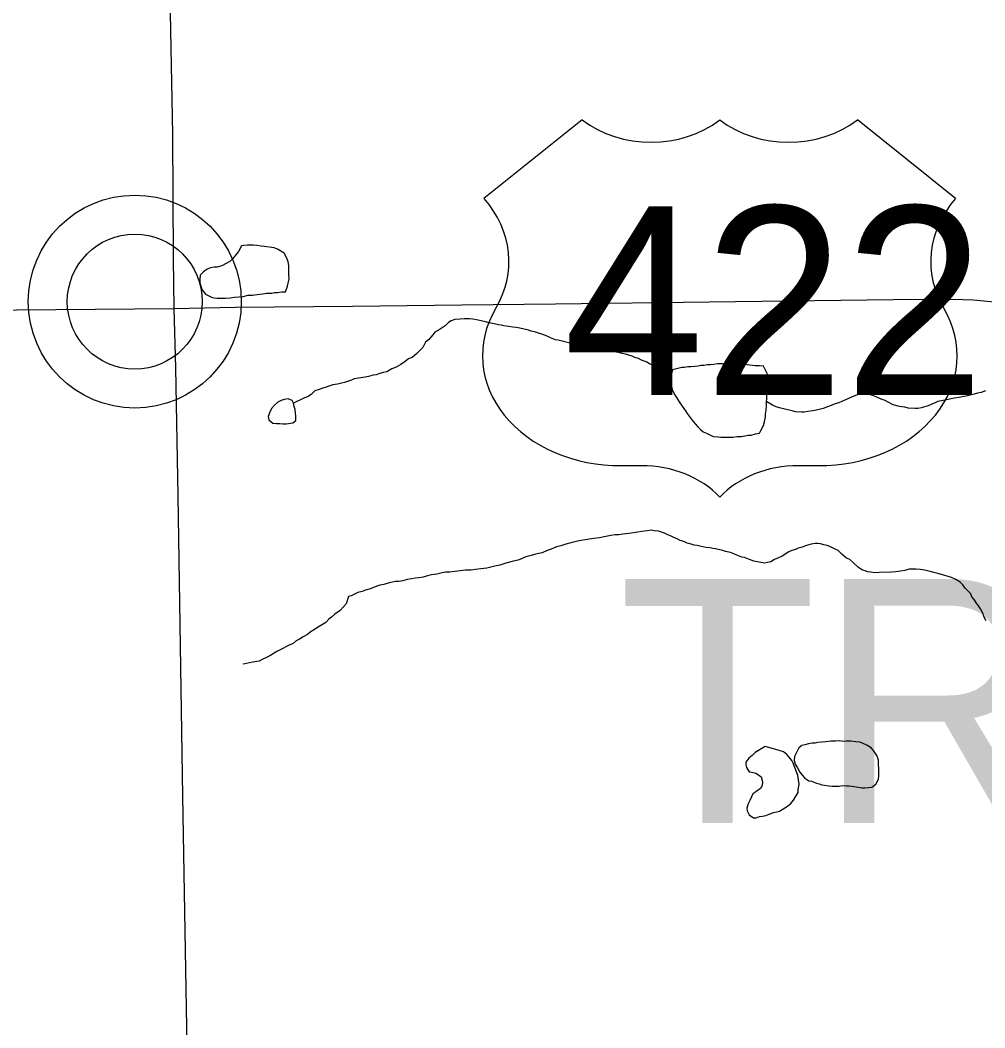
# Model space of a CAD drawing. Extents: x 0 to 34, y 0 to 22.
# Drawn here: x 5.328 to 6.002, y 16.508 to 17.212 of the extents above; entities that cross this region are included whole.
import ezdxf

# ---------------------------------------------------------------- set-up
doc = ezdxf.new("R2010")
doc.units = 0
for name, color, linetype in [('GM_X_County_Road', 7, 'Continuous'), ('GM_X_Minor_Lake', 7, 'Continuous'), ('GM_X_Minor_River', 7, 'Continuous'), ('GM_X_Township_Text', 7, 'Continuous'), ('GM_X_Unincorporated', 7, 'Continuous'), ('GM_X_US_Route', 7, 'Continuous'), ('GM_X_US_Shield', 7, 'Continuous')]:
    doc.layers.add(name, color=color, linetype=linetype)

msp = doc.modelspace()

# ---------------------------------------------------------------- linework, layer by layer
at = {"layer": 'GM_X_County_Road'}
for points in [[(5.42684, 17.58349), (5.42734, 17.55477), (5.42872, 17.48014), (5.43011, 17.39303), (5.43126, 17.29506), (5.43288, 17.20448), (5.43427, 17.13216), (5.43473, 17.04505), (5.43519, 17.01039)], [(5.43519, 17.01039), (5.43643, 16.96899), (5.43802, 16.87954), (5.4412, 16.66966), (5.4449, 16.45423), (5.44914, 16.24038), (5.45099, 16.14484), (5.45152, 16.09217), (5.4532, 16.0369), (5.45433, 15.99673), (5.45635, 15.86789), (5.45792, 15.71617), (5.45994, 15.57746), (5.46196, 15.39004), (5.46353, 15.27333), (5.4642, 15.21767), (5.46532, 15.13327), (5.4669, 15.0206), (5.46757, 14.95573), (5.47004, 14.7856), (5.47206, 14.60492), (5.47453, 14.43367), (5.47558, 14.33849)]]:
    msp.add_lwpolyline(points, dxfattribs=at)
at = {"layer": 'GM_X_Minor_Lake'}
for points in [[(5.48255, 17.0541), (5.48035, 17.05025), (5.47849, 17.04793), (5.47627, 17.04522), (5.47441, 17.04328), (5.46877, 17.04012), (5.46536, 17.03929), (5.46346, 17.03925), (5.46081, 17.03881), (5.45854, 17.038), (5.45592, 17.03604), (5.45369, 17.03371), (5.45337, 17.03067), (5.45342, 17.02839), (5.45425, 17.02536), (5.45505, 17.02348), (5.45739, 17.02049), (5.45932, 17.0194), (5.46162, 17.01831), (5.46353, 17.01797), (5.46544, 17.01763), (5.46811, 17.01769), (5.47115, 17.01775), (5.47457, 17.01783), (5.4776, 17.01827), (5.48368, 17.01878), (5.48708, 17.01962), (5.49013, 17.01969), (5.49354, 17.02014), (5.49733, 17.0206), (5.49999, 17.02104), (5.50189, 17.02108), (5.50379, 17.02112), (5.50568, 17.02154), (5.50758, 17.02159), (5.51062, 17.02203), (5.51328, 17.02209), (5.51472, 17.02592), (5.51575, 17.03126), (5.51569, 17.03392), (5.51562, 17.03696), (5.51555, 17.04038), (5.51512, 17.04303), (5.5143, 17.04567), (5.51232, 17.04905), (5.51001, 17.05052), (5.5077, 17.05199), (5.5054, 17.0527), (5.49853, 17.05369), (5.49624, 17.05402), (5.49319, 17.05433), (5.4909, 17.05467), (5.489, 17.05462), (5.48672, 17.05457), (5.48406, 17.05452), (5.48255, 17.0541)], [(5.48255, 17.0541), (5.48035, 17.05025), (5.47849, 17.04793), (5.47627, 17.04522), (5.47441, 17.04328), (5.46877, 17.04012), (5.46536, 17.03929), (5.46346, 17.03925), (5.46081, 17.03881), (5.45854, 17.038), (5.45592, 17.03604), (5.45369, 17.03371), (5.45337, 17.03067), (5.45342, 17.02839), (5.45425, 17.02536), (5.45505, 17.02348), (5.45739, 17.02049), (5.45932, 17.0194), (5.46162, 17.01831), (5.46353, 17.01797), (5.46544, 17.01763), (5.46811, 17.01769), (5.47115, 17.01775), (5.47457, 17.01783), (5.4776, 17.01827), (5.48368, 17.01878), (5.48708, 17.01962), (5.49013, 17.01969)], [(5.49013, 17.01969), (5.49354, 17.02014), (5.49733, 17.0206), (5.49999, 17.02104), (5.50189, 17.02108), (5.50379, 17.02112), (5.50568, 17.02154), (5.50758, 17.02159), (5.51062, 17.02203), (5.51328, 17.02209), (5.51472, 17.02592), (5.51575, 17.03126), (5.51569, 17.03392), (5.51562, 17.03696), (5.51555, 17.04038), (5.51512, 17.04303), (5.5143, 17.04567), (5.51232, 17.04905), (5.51001, 17.05052), (5.5077, 17.05199), (5.5054, 17.0527), (5.49853, 17.05369), (5.49624, 17.05402), (5.49319, 17.05433), (5.4909, 17.05467), (5.489, 17.05462), (5.48672, 17.05457), (5.48406, 17.05452), (5.48255, 17.0541)], [(5.84723, 16.97006), (5.84457, 16.97038), (5.84152, 16.97031), (5.8358, 16.97095), (5.83199, 16.97124), (5.82856, 16.97155), (5.8259, 16.97149), (5.824, 16.97145), (5.82134, 16.97139), (5.81867, 16.97172), (5.81525, 16.97164), (5.81259, 16.9712), (5.81031, 16.97115), (5.80803, 16.9711), (5.80576, 16.97067), (5.80348, 16.97062), (5.80158, 16.97021), (5.79931, 16.96978), (5.79665, 16.96972), (5.79437, 16.96967), (5.79209, 16.96924), (5.79019, 16.9692), (5.7883, 16.96878), (5.78641, 16.96835), (5.78376, 16.96754), (5.78306, 16.96486), (5.7824, 16.95991), (5.78246, 16.95725), (5.78327, 16.95499), (5.78369, 16.9531), (5.78527, 16.95009), (5.78724, 16.94709), (5.78842, 16.94521), (5.79039, 16.94222), (5.79274, 16.93885), (5.79392, 16.93698), (5.79666, 16.93324)], [(5.84723, 16.97006), (5.84457, 16.97038), (5.84152, 16.97031), (5.8358, 16.97095), (5.83199, 16.97124), (5.82856, 16.97155), (5.8259, 16.97149), (5.824, 16.97145), (5.82134, 16.97139), (5.81867, 16.97172), (5.81525, 16.97164), (5.81259, 16.9712), (5.81031, 16.97115), (5.80803, 16.9711), (5.80576, 16.97067), (5.80348, 16.97062), (5.80158, 16.97021), (5.79931, 16.96978), (5.79665, 16.96972), (5.79437, 16.96967), (5.79209, 16.96924), (5.79019, 16.9692), (5.7883, 16.96878), (5.78641, 16.96835), (5.78376, 16.96754), (5.78306, 16.96486), (5.7824, 16.95991), (5.78246, 16.95725), (5.78327, 16.95499), (5.78369, 16.9531), (5.78527, 16.95009), (5.78724, 16.94709), (5.78842, 16.94521), (5.79039, 16.94222), (5.79274, 16.93885), (5.79392, 16.93698), (5.79666, 16.93324), (5.79823, 16.93137), (5.79979, 16.9295), (5.80135, 16.92764), (5.80329, 16.92578), (5.80522, 16.9243), (5.80753, 16.92321), (5.80984, 16.92212), (5.81214, 16.92103), (5.81557, 16.92072), (5.81748, 16.92039), (5.82014, 16.92044), (5.8228, 16.9205), (5.82584, 16.92057), (5.82888, 16.92101), (5.83192, 16.92108), (5.83419, 16.92151), (5.83647, 16.92194), (5.83875, 16.92199), (5.84177, 16.92281), (5.84443, 16.92325), (5.84553, 16.92517), (5.84735, 16.92864), (5.84806, 16.93131), (5.84875, 16.93474), (5.8487, 16.93702), (5.84904, 16.93893), (5.84933, 16.94312), (5.84928, 16.9454), (5.84962, 16.94731), (5.84955, 16.95072), (5.84988, 16.95301), (5.84984, 16.95491), (5.85016, 16.95758), (5.85049, 16.96024), (5.85002, 16.96442), (5.84723, 16.97006)], [(5.79666, 16.93324), (5.79823, 16.93137), (5.79979, 16.9295), (5.80135, 16.92764), (5.80329, 16.92578), (5.80522, 16.9243), (5.80753, 16.92321), (5.80984, 16.92212), (5.81214, 16.92103), (5.81557, 16.92072), (5.81748, 16.92039), (5.82014, 16.92044), (5.8228, 16.9205), (5.82584, 16.92057), (5.82888, 16.92101), (5.83192, 16.92108), (5.83419, 16.92151), (5.83647, 16.92194), (5.83875, 16.92199), (5.84177, 16.92281), (5.84443, 16.92325), (5.84553, 16.92517), (5.84735, 16.92864), (5.84806, 16.93131), (5.84875, 16.93474), (5.8487, 16.93702), (5.84904, 16.93893), (5.84933, 16.94312), (5.84928, 16.9454), (5.84962, 16.94731), (5.84955, 16.95072), (5.84988, 16.95301), (5.84984, 16.95491), (5.85016, 16.95758), (5.85049, 16.96024), (5.85002, 16.96442), (5.84723, 16.97006)], [(5.51791, 16.94624), (5.5151, 16.94725), (5.51244, 16.94684), (5.51018, 16.94605), (5.50792, 16.94488), (5.50566, 16.94295), (5.50341, 16.94064), (5.50231, 16.93797), (5.50121, 16.93492), (5.50161, 16.93265)], [(5.50161, 16.93265), (5.5043, 16.9304), (5.50696, 16.93006), (5.50923, 16.93009), (5.51152, 16.92974), (5.51379, 16.92977), (5.51834, 16.93059), (5.52059, 16.93214), (5.52056, 16.93517), (5.52015, 16.93745), (5.52012, 16.93973), (5.51934, 16.94199), (5.51893, 16.94427), (5.51791, 16.94624)], [(5.84834, 16.70432), (5.84156, 16.70011), (5.83932, 16.69816), (5.83708, 16.69621), (5.83486, 16.6935), (5.8349, 16.6916), (5.83532, 16.68971), (5.83728, 16.68671), (5.83919, 16.68638), (5.84187, 16.68567), (5.8438, 16.68457), (5.84573, 16.6831), (5.84656, 16.67969), (5.84624, 16.67703), (5.84514, 16.6751), (5.84252, 16.67314), (5.8399, 16.67119), (5.8388, 16.66926), (5.83771, 16.66658), (5.83662, 16.66428), (5.83554, 16.66121), (5.83596, 16.65932), (5.83716, 16.65669), (5.84025, 16.65447), (5.84215, 16.65452), (5.84442, 16.65532), (5.84669, 16.65575), (5.84896, 16.65618), (5.85123, 16.65699), (5.85425, 16.6582), (5.85652, 16.65863), (5.85841, 16.65905), (5.86405, 16.66259), (5.86629, 16.66454), (5.86814, 16.66686), (5.86998, 16.66956), (5.87145, 16.67225), (5.87141, 16.67415), (5.87209, 16.67797), (5.87164, 16.681), (5.8712, 16.68403), (5.87038, 16.68667), (5.86917, 16.68968), (5.86797, 16.6927), (5.86717, 16.69458), (5.86522, 16.69682), (5.86366, 16.69869), (5.86134, 16.70053), (5.85827, 16.70161), (5.85597, 16.70232)], [(5.85597, 16.70232), (5.84834, 16.70432)], [(5.91944, 16.70522), (5.91483, 16.7074), (5.91178, 16.70771), (5.90834, 16.70802), (5.9053, 16.70795), (5.90264, 16.70789), (5.90073, 16.70823), (5.89769, 16.70817), (5.89427, 16.70809), (5.89086, 16.70764), (5.88516, 16.70713), (5.88327, 16.70671), (5.88137, 16.70667), (5.87871, 16.70623), (5.87607, 16.70542), (5.87417, 16.70499), (5.87193, 16.70342), (5.87011, 16.69959), (5.86901, 16.69728), (5.86869, 16.69461), (5.86951, 16.69197), (5.87108, 16.68935), (5.87267, 16.68634), (5.87462, 16.6841), (5.87618, 16.68224), (5.87888, 16.68039), (5.88079, 16.68006), (5.88425, 16.67861)], [(5.91944, 16.70522), (5.91483, 16.7074), (5.91178, 16.70771), (5.90834, 16.70802), (5.9053, 16.70795), (5.90264, 16.70789), (5.90073, 16.70823), (5.89769, 16.70817), (5.89427, 16.70809), (5.89086, 16.70764), (5.88516, 16.70713), (5.88327, 16.70671), (5.88137, 16.70667), (5.87871, 16.70623), (5.87607, 16.70542), (5.87417, 16.70499), (5.87193, 16.70342), (5.87011, 16.69959), (5.86901, 16.69728), (5.86869, 16.69461), (5.86951, 16.69197), (5.87108, 16.68935), (5.87267, 16.68634), (5.87462, 16.6841), (5.87618, 16.68224), (5.87888, 16.68039), (5.88079, 16.68006), (5.88425, 16.67861), (5.88616, 16.67827), (5.88807, 16.67755), (5.88998, 16.67721), (5.89303, 16.6769), (5.89532, 16.67657), (5.8976, 16.67662), (5.90026, 16.67668), (5.90216, 16.6771), (5.90521, 16.67678), (5.90711, 16.67683), (5.91359, 16.67583), (5.91588, 16.67549), (5.91817, 16.67555), (5.92045, 16.6756), (5.9231, 16.67603), (5.92572, 16.67799), (5.92755, 16.68145), (5.92788, 16.68374), (5.92784, 16.68602), (5.92778, 16.68868), (5.9277, 16.69209), (5.92765, 16.69475), (5.92644, 16.69815), (5.92408, 16.70152), (5.92252, 16.70338), (5.92021, 16.70485), (5.91944, 16.70522)], [(5.88425, 16.67861), (5.88616, 16.67827), (5.88807, 16.67755), (5.88998, 16.67721), (5.89303, 16.6769), (5.89532, 16.67657), (5.8976, 16.67662), (5.90026, 16.67668), (5.90216, 16.6771), (5.90521, 16.67678), (5.90711, 16.67683), (5.91359, 16.67583), (5.91588, 16.67549), (5.91817, 16.67555), (5.92045, 16.6756), (5.9231, 16.67603), (5.92572, 16.67799), (5.92755, 16.68145), (5.92788, 16.68374), (5.92784, 16.68602), (5.92778, 16.68868), (5.9277, 16.69209), (5.92765, 16.69475), (5.92644, 16.69815), (5.92408, 16.70152), (5.92252, 16.70338), (5.92021, 16.70485), (5.91944, 16.70522)]]:
    msp.add_lwpolyline(points, dxfattribs=at)
at = {"layer": 'GM_X_Minor_River'}
for points in [[(5.7824, 16.95991), (5.77346, 16.96883), (5.77038, 16.97067), (5.7677, 16.97175), (5.76577, 16.97285), (5.76385, 16.97357), (5.76193, 16.97428), (5.76001, 16.97538), (5.75733, 16.97609), (5.75541, 16.97718), (5.75311, 16.97789), (5.75081, 16.9786), (5.74852, 16.97893), (5.74623, 16.97964), (5.74432, 16.97998), (5.74241, 16.98032), (5.73896, 16.98139), (5.73705, 16.98172), (5.73362, 16.98203), (5.73095, 16.98235), (5.72865, 16.98306), (5.72598, 16.98339), (5.72331, 16.98371), (5.72065, 16.98403), (5.71836, 16.98436), (5.71606, 16.98507), (5.71376, 16.98578), (5.70649, 16.98752), (5.70382, 16.98822), (5.70191, 16.98856), (5.69845, 16.99001), (5.69615, 16.9911), (5.69423, 16.99182), (5.69232, 16.99253), (5.69002, 16.99324), (5.6881, 16.99396), (5.68504, 16.99466), (5.68312, 16.99538), (5.68007, 16.99607), (5.67701, 16.99676), (5.67434, 16.99708), (5.67205, 16.99742), (5.669, 16.99773), (5.66594, 16.99842), (5.66403, 16.99876), (5.66212, 16.9991), (5.65907, 16.99979), (5.65563, 17.00048), (5.65295, 17.00118), (5.64989, 17.00187), (5.64684, 17.00257), (5.64416, 17.00289), (5.64187, 17.00322), (5.63997, 17.00318), (5.63807, 17.00314), (5.63541, 17.00308), (5.63162, 17.00262), (5.62897, 17.0018), (5.62709, 17.00062), (5.62486, 16.99829), (5.62074, 16.99554), (5.61773, 16.99396), (5.61625, 16.99202), (5.61328, 16.98854), (5.61103, 16.98697), (5.60921, 16.98313), (5.60511, 16.97886), (5.60175, 16.97613), (5.5991, 16.97531), (5.59686, 16.97336), (5.59386, 16.97139), (5.59048, 16.96942), (5.58746, 16.96822), (5.58408, 16.96624), (5.58143, 16.96581), (5.57916, 16.96499), (5.57652, 16.96418), (5.57462, 16.96376), (5.57122, 16.96292), (5.56894, 16.96249), (5.56136, 16.96119), (5.55948, 16.96039), (5.55721, 16.95958), (5.55457, 16.95876), (5.55229, 16.95833), (5.54965, 16.95751), (5.54623, 16.95706), (5.54359, 16.95624), (5.5417, 16.95544), (5.53944, 16.95463), (5.53679, 16.95381), (5.53377, 16.95299), (5.53116, 16.95027), (5.52853, 16.94869), (5.52665, 16.94789), (5.51893, 16.94427)], [(6.00242, 16.9529), (5.99941, 16.95169), (5.99675, 16.95126), (5.99449, 16.95045), (5.9907, 16.9496), (5.98881, 16.94918), (5.98615, 16.94875), (5.98388, 16.94832), (5.98085, 16.94787), (5.97289, 16.94618), (5.96911, 16.94534), (5.96722, 16.94454), (5.96534, 16.94373), (5.96345, 16.94293), (5.96157, 16.94213), (5.95968, 16.94171), (5.95779, 16.94091), (5.95514, 16.94047), (5.95323, 16.94043), (5.94829, 16.94071), (5.94599, 16.94142), (5.9437, 16.94174), (5.94141, 16.94207), (5.93796, 16.94314), (5.9345, 16.94496), (5.93219, 16.94606), (5.92951, 16.94714), (5.92605, 16.94858), (5.92337, 16.94966), (5.91992, 16.95073), (5.91649, 16.95104), (5.9146, 16.95061), (5.91233, 16.94981), (5.90932, 16.9486), (5.9063, 16.94739), (5.90291, 16.9458), (5.89989, 16.94459), (5.89725, 16.94378), (5.89461, 16.94258), (5.89196, 16.94176), (5.88894, 16.94056), (5.88516, 16.93971), (5.88175, 16.93888), (5.87834, 16.93843), (5.87569, 16.93799), (5.87379, 16.93795), (5.86959, 16.93824), (5.8673, 16.93895), (5.86118, 16.94033), (5.8585, 16.94104), (5.85621, 16.94175), (5.85352, 16.94283), (5.84928, 16.9454)], [(5.89366, 16.84413), (5.89174, 16.84485), (5.88945, 16.84518), (5.88715, 16.84589), (5.88525, 16.84623), (5.88334, 16.84619), (5.88069, 16.84575), (5.87729, 16.84491), (5.87427, 16.84371), (5.87162, 16.84289), (5.86974, 16.84209), (5.86709, 16.84127), (5.86445, 16.84008), (5.8622, 16.83851), (5.86033, 16.83733), (5.85769, 16.83613), (5.85505, 16.83493), (5.85242, 16.83335), (5.85015, 16.83292), (5.84788, 16.83249), (5.84062, 16.83386), (5.83756, 16.83493), (5.8341, 16.83638), (5.83219, 16.83671), (5.82874, 16.83816), (5.82644, 16.83887), (5.82413, 16.83996), (5.82069, 16.84065), (5.81878, 16.84137), (5.81572, 16.84206), (5.81381, 16.8424), (5.8119, 16.84274), (5.80999, 16.84307), (5.80694, 16.84339), (5.80274, 16.84444), (5.80083, 16.84478), (5.79892, 16.84511), (5.79662, 16.84582), (5.79394, 16.84653), (5.79164, 16.84762), (5.78896, 16.84832), (5.78704, 16.84942), (5.78512, 16.85014), (5.78281, 16.85123), (5.78051, 16.85232), (5.7782, 16.85341), (5.7759, 16.85412), (5.77398, 16.85484), (5.77094, 16.85515), (5.76903, 16.85549), (5.76599, 16.85504), (5.7622, 16.85458), (5.75917, 16.85413), (5.75651, 16.8537), (5.7531, 16.85324), (5.74892, 16.85277), (5.74627, 16.85233), (5.74361, 16.85228), (5.74057, 16.85183), (5.73603, 16.85097), (5.73262, 16.85014), (5.72883, 16.84967), (5.72541, 16.84922), (5.72276, 16.84878), (5.71973, 16.84834), (5.71632, 16.8475), (5.71254, 16.84666), (5.70913, 16.84583), (5.70573, 16.84461), (5.70271, 16.84379), (5.70007, 16.84259), (5.69554, 16.84097), (5.69252, 16.83977), (5.68911, 16.83893), (5.68722, 16.83851), (5.68496, 16.8377), (5.68117, 16.83686), (5.67665, 16.83486), (5.67173, 16.83361), (5.66719, 16.83238), (5.66303, 16.83114), (5.65963, 16.83031), (5.65395, 16.82905), (5.64977, 16.82858), (5.64598, 16.82811), (5.64294, 16.82767), (5.63914, 16.82759), (5.63535, 16.82712), (5.63155, 16.82666), (5.62814, 16.82621), (5.6251, 16.82614), (5.62283, 16.82571), (5.62093, 16.82529), (5.61904, 16.82487), (5.61524, 16.82441), (5.6126, 16.82359), (5.60957, 16.82276), (5.60654, 16.82232), (5.60389, 16.82188), (5.60123, 16.82144), (5.5982, 16.821)], [(6.0028, 16.79215), (6.00121, 16.79516), (6.00079, 16.79705), (5.99882, 16.80043), (5.99763, 16.80268), (5.99607, 16.80455), (5.99449, 16.80717), (5.99293, 16.80904), (5.99213, 16.81092), (5.99019, 16.81278), (5.98824, 16.81502), (5.98667, 16.81727), (5.98473, 16.81912), (5.98164, 16.82096), (5.97857, 16.82241), (5.97627, 16.82312), (5.97397, 16.82383), (5.97168, 16.82454), (5.969, 16.82524), (5.96632, 16.82595), (5.96364, 16.82665), (5.96097, 16.82735), (5.95868, 16.82768), (5.95677, 16.82802), (5.95372, 16.82833), (5.94916, 16.82823), (5.94613, 16.82741), (5.9431, 16.82696), (5.93968, 16.82651), (5.93665, 16.82606), (5.92828, 16.82588), (5.92486, 16.82581), (5.92219, 16.82613), (5.92028, 16.82646), (5.91836, 16.82718), (5.91646, 16.82752), (5.91375, 16.82936), (5.91026, 16.83271), (5.90755, 16.83493), (5.90524, 16.83602), (5.90215, 16.83861), (5.89943, 16.84122), (5.89635, 16.84267), (5.89366, 16.84413)], [(5.5982, 16.821), (5.59517, 16.82017), (5.59252, 16.81973), (5.58986, 16.81967), (5.58797, 16.81925), (5.58569, 16.81882), (5.58191, 16.8176), (5.57926, 16.81716), (5.577, 16.81635), (5.57436, 16.81516), (5.57171, 16.81434), (5.56907, 16.81352), (5.5668, 16.81271), (5.56378, 16.81189), (5.55926, 16.80951), (5.55737, 16.80909), (5.55557, 16.80411), (5.55149, 16.79946), (5.54774, 16.79672), (5.5455, 16.79477), (5.54363, 16.79321), (5.5414, 16.79088), (5.53914, 16.78969), (5.5369, 16.78812), (5.53427, 16.78654), (5.53239, 16.78536), (5.53051, 16.78418), (5.52864, 16.78262), (5.52563, 16.78104), (5.52301, 16.77946), (5.52075, 16.77827), (5.51851, 16.77632), (5.51587, 16.77512), (5.51398, 16.77432), (5.51135, 16.77274), (5.5091, 16.77156), (5.50721, 16.77075), (5.50534, 16.76957), (5.50234, 16.76761), (5.50045, 16.76681), (5.49706, 16.76521), (5.4948, 16.76402), (5.49026, 16.76317), (5.48609, 16.76232), (5.48382, 16.76189), (5.48381, 16.76226), (5.48382, 16.76189)]]:
    msp.add_lwpolyline(points, dxfattribs=at)
at = {"layer": 'GM_X_Unincorporated'}
for radius in [0.0744, 0.04716]:
    msp.add_circle((5.40795, 17.01524), radius, dxfattribs=at)
at = {"layer": 'GM_X_US_Route'}
for points in [[(5.9382, 17.01663), (5.93823, 17.01663), (5.97925, 17.0169), (5.99381, 17.01637), (6.01101, 17.01478), (6.04224, 17.01028), (6.06288, 17.00737), (6.08458, 17.00631), (6.11423, 17.00605), (6.16764, 17.0065), (6.22461, 17.0078), (6.24057, 17.00898), (6.26111, 17.0116), (6.29261, 17.0169), (6.32225, 17.02113), (6.34527, 17.02246), (6.35912, 17.02253)], [(5.63639, 17.01299), (5.70189, 17.01372), (5.80934, 17.01504), (5.9382, 17.01663)], [(4.69402, 16.87976), (4.71805, 16.88749), (4.75477, 16.89947), (4.90223, 16.94636), (4.93912, 16.95857), (4.97258, 16.96786), (5.00874, 16.97567), (5.10107, 16.99521), (5.14919, 17.00401), (5.16214, 17.00572), (5.17411, 17.00718), (5.18413, 17.00718), (5.20709, 17.00792), (5.26474, 17.00889), (5.32532, 17.00938), (5.43519, 17.01039), (5.47825, 17.01134), (5.56003, 17.01213), (5.63639, 17.01299)]]:
    msp.add_lwpolyline(points, dxfattribs=at)
at = {"layer": 'GM_X_US_Shield'}
for p, q in [((5.72064, 17.14229), (5.65197, 17.08736)), ((5.98156, 17.08736), (5.9129, 17.14229)), ((5.7481, 16.90059), (5.76184, 16.90059)), ((5.8717, 16.90059), (5.88543, 16.90059))]:
    msp.add_line(p, q, dxfattribs=at)
for centre, major_axis, start_param, end_param in [((5.7687, 17.18152), (-0.06866, 0), 0.795399, 2.346194), ((5.86483, 17.18152), (-0.06866, 0), 0.795399, 2.346194), ((5.57323, 17.04324), (0.09613, 0), 5.838949, 6.894067), ((6.06031, 17.04324), (-0.09613, 0), 5.672304, 6.727422), ((5.74703, 16.97749), (0.09613, 0), 2.702327, 4.723529), ((5.8865, 16.97749), (-0.09613, 0), 1.559657, 3.580859), ((5.76184, 16.84566), (-0.06866, 0), 3.785094, 4.712389), ((5.8717, 16.84566), (-0.06866, 0), 4.712389, 5.639684)]:
    msp.add_ellipse(centre, major_axis=major_axis, ratio=0.8, start_param=start_param, end_param=end_param, dxfattribs=at)

# ---------------------------------------------------------------- texts
at = {"layer": 'GM_X_Township_Text'}
msp.add_text('TROY', height=0.170455, rotation=0.00001, dxfattribs=at).set_placement((5.74563, 16.65092))
at = {"layer": 'GM_X_US_Shield'}
msp.add_text('422', height=0.131836, dxfattribs=at).set_placement((5.70763, 16.95003))

doc.saveas('drawing.dxf')
